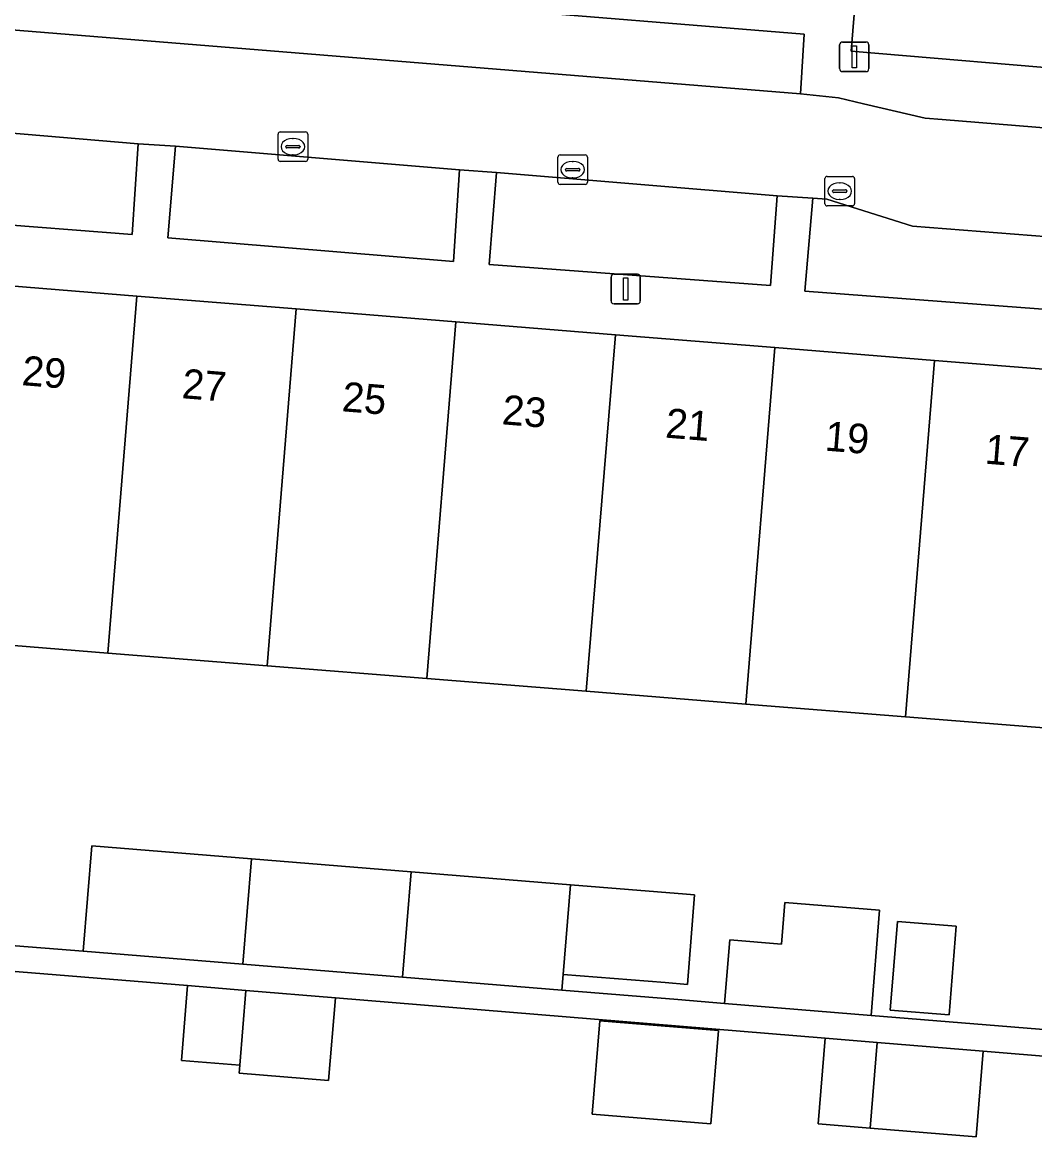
# Model space of a CAD drawing. Extents: x 159960 to 160866, y 382700 to 383354.
# Drawn here: x 160479.49 to 160513.75, y 383167.19 to 383204.88 of the extents above; entities that cross this region are included whole.
import ezdxf

# ---------------------------------------------------------------- set-up
doc = ezdxf.new("R2010")
doc.units = 0
for name, color, linetype in [('IMGEO_Erf', 7, 'Continuous'), ('IMGEO_Groenvoorziening', 7, 'Continuous'), ('IMGEO_Kolk', 7, 'Continuous'), ('IMGEO_Lichtmast', 7, 'Continuous'), ('IMGEO_Pand', 7, 'Continuous'), ('IMGEO_Pand_nummerreeks', 7, 'Continuous'), ('IMGEO_Parkeervlak_open', 7, 'Continuous'), ('IMGEO_Rijbaan_lokaal_open', 7, 'Continuous'), ('IMGEO_Voetpad_open', 7, 'Continuous')]:
    doc.layers.add(name, color=color, linetype=linetype)

msp = doc.modelspace()

# ---------------------------------------------------------------- linework, layer by layer
at = {"layer": 'IMGEO_Erf'}
for points in [[(160514.771, 383180.963), (160509.373, 383181.394), (160503.975, 383181.825), (160498.577, 383182.256), (160493.18, 383182.687), (160487.781, 383183.118), (160482.384, 383183.548), (160476.986, 383183.979)], [(160478.829, 383173.682), (160481.557, 383173.461), (160481.846, 383177.026), (160487.249, 383176.587), (160492.647, 383176.149), (160498.044, 383175.71), (160501.969, 383175.391), (160502.243, 383175.369), (160501.997, 383172.341), (160501.243, 383172.402), (160497.797, 383172.682), (160497.753, 383172.145), (160501.679, 383171.826), (160503.253, 383171.698), (160503.428, 383173.846), (160505.185, 383173.703), (160505.299, 383175.112), (160508.499, 383174.852), (160508.21, 383171.296), (160524.754, 383169.952)], [(160524.92, 383169.01), (160512.003, 383170.088), (160511.766, 383167.191), (160508.184, 383167.482), (160506.422, 383167.625), (160506.658, 383170.524), (160490.086, 383171.892), (160489.858, 383169.094), (160486.828, 383169.341), (160486.85, 383169.607), (160484.879, 383169.767), (160485.085, 383172.3), (160470.903, 383173.457)]]:
    msp.add_lwpolyline(points, dxfattribs=at)
for points in [[(160510.854, 383171.314), (160508.862, 383171.476), (160509.105, 383174.471), (160511.097, 383174.31)], [(160502.787, 383167.622), (160498.778, 383167.948), (160499.036, 383171.112), (160503.045, 383170.785)]]:
    msp.add_lwpolyline(points, close=True, dxfattribs=at)
at = {"layer": 'IMGEO_Groenvoorziening'}
for points in [[(160483.417, 383200.773), (160473.024, 383201.651), (160472.752, 383198.519), (160483.215, 383197.708)], [(160494.284, 383199.896), (160484.68, 383200.693), (160484.415, 383197.594), (160494.079, 383196.79)], [(160505.038, 383199.013), (160495.541, 383199.804), (160495.295, 383196.687), (160504.806, 383195.977)], [(160520.026, 383197.158), (160520.019, 383197.159), (160514.219, 383197.63), (160509.618, 383197.99), (160506.71, 383198.9), (160506.247, 383198.928), (160505.974, 383195.789), (160519.841, 383194.741)]]:
    msp.add_lwpolyline(points, close=True, dxfattribs=at)
at = {"layer": 'IMGEO_Kolk'}
for p, q in [((160488.223, 383201.174), (160489.075, 383201.174)), ((160488.148, 383200.248), (160488.148, 383201.1)), ((160488.636, 383200.954), (160488.661, 383200.954)), ((160489.149, 383201.1), (160489.149, 383200.248)), ((160488.407, 383200.668), (160488.407, 383200.68)), ((160488.845, 383200.631), (160488.447, 383200.631)), ((160488.45, 383200.717), (160488.848, 383200.717)), ((160488.659, 383200.394), (160488.634, 383200.394)), ((160488.891, 383200.68), (160488.891, 383200.668)), ((160497.69, 383200.396), (160498.542, 383200.396)), ((160489.075, 383200.174), (160488.223, 383200.174)), ((160497.615, 383199.47), (160497.615, 383200.322)), ((160498.103, 383200.176), (160498.128, 383200.176)), ((160498.616, 383200.322), (160498.616, 383199.47)), ((160497.874, 383199.89), (160497.874, 383199.902)), ((160498.312, 383199.853), (160497.914, 383199.853)), ((160497.917, 383199.939), (160498.315, 383199.939)), ((160498.126, 383199.616), (160498.101, 383199.616)), ((160498.358, 383199.902), (160498.358, 383199.89)), ((160506.727, 383199.67), (160507.579, 383199.67)), ((160498.542, 383199.396), (160497.69, 383199.396)), ((160506.652, 383198.744), (160506.652, 383199.596)), ((160507.14, 383199.45), (160507.165, 383199.45)), ((160507.653, 383199.596), (160507.653, 383198.744)), ((160506.911, 383199.164), (160506.911, 383199.176)), ((160507.349, 383199.127), (160506.951, 383199.127)), ((160506.954, 383199.213), (160507.352, 383199.213)), ((160507.163, 383198.89), (160507.138, 383198.89)), ((160507.395, 383199.176), (160507.395, 383199.164)), ((160507.579, 383198.67), (160506.727, 383198.67))]:
    msp.add_line(p, q, dxfattribs=at)
for points in [[(160488.223, 383201.174), (160489.075, 383201.174)], [(160488.148, 383200.248), (160488.148, 383201.1)], [(160489.149, 383201.1), (160489.149, 383200.248)], [(160497.69, 383200.396), (160498.542, 383200.396)], [(160489.075, 383200.174), (160488.223, 383200.174)], [(160497.615, 383199.47), (160497.615, 383200.322)], [(160498.616, 383200.322), (160498.616, 383199.47)], [(160506.727, 383199.67), (160507.579, 383199.67)], [(160498.542, 383199.396), (160497.69, 383199.396)], [(160506.652, 383198.744), (160506.652, 383199.596)], [(160507.653, 383199.596), (160507.653, 383198.744)], [(160507.579, 383198.67), (160506.727, 383198.67)]]:
    msp.add_lwpolyline(points, dxfattribs=at)
for centre, radius, start, end in [((160488.225, 383201.098), 0.0765, 91.552, 178.448), ((160488.225, 383201.098), 0.0765, 91.552, 178.448), ((160489.073, 383201.098), 0.0765, 1.552, 88.448), ((160489.073, 383201.098), 0.0765, 1.552, 88.448), ((160488.447, 383200.677), 0.0403, 85.8775, 175.7526), ((160488.444, 383200.667), 0.0366, 178.938, 274.7102), ((160488.848, 383200.674), 0.043, 264.8664, 352.4533), ((160488.852, 383200.679), 0.0386, 1.7309, 96.639), ((160497.692, 383200.32), 0.0765, 91.552, 178.448), ((160497.692, 383200.32), 0.0765, 91.552, 178.448), ((160498.54, 383200.32), 0.0765, 1.552, 88.448), ((160498.54, 383200.32), 0.0765, 1.552, 88.448), ((160488.225, 383200.25), 0.0765, 181.552, 268.448), ((160488.225, 383200.25), 0.0765, 181.552, 268.448), ((160489.073, 383200.25), 0.0765, 271.552, 358.448), ((160489.073, 383200.25), 0.0765, 271.552, 358.448), ((160497.914, 383199.899), 0.0403, 85.8775, 175.7526), ((160497.911, 383199.889), 0.0366, 178.938, 274.7102), ((160498.315, 383199.896), 0.043, 264.8664, 352.4533), ((160498.319, 383199.901), 0.0386, 1.7309, 96.639), ((160506.729, 383199.594), 0.0765, 91.552, 178.448), ((160506.729, 383199.594), 0.0765, 91.552, 178.448), ((160507.577, 383199.594), 0.0765, 1.552, 88.448), ((160507.577, 383199.594), 0.0765, 1.552, 88.448), ((160497.692, 383199.472), 0.0765, 181.552, 268.448), ((160497.692, 383199.472), 0.0765, 181.552, 268.448), ((160498.54, 383199.472), 0.0765, 271.552, 358.448), ((160498.54, 383199.472), 0.0765, 271.552, 358.448), ((160506.951, 383199.173), 0.0403, 85.8775, 175.7526), ((160506.948, 383199.163), 0.0366, 178.938, 274.7102), ((160507.352, 383199.17), 0.043, 264.8664, 352.4533), ((160507.356, 383199.175), 0.0386, 1.7309, 96.639), ((160506.729, 383198.746), 0.0765, 181.552, 268.448), ((160506.729, 383198.746), 0.0765, 181.552, 268.448), ((160507.577, 383198.746), 0.0765, 271.552, 358.448), ((160507.577, 383198.746), 0.0765, 271.552, 358.448)]:
    msp.add_arc(centre, radius, start, end, dxfattribs=at)
for centre, major_axis, ratio, start_param, end_param in [((160488.635, 383200.674), (-0.387, 0.002), 0.722429, 4.712389, 7.853982), ((160488.66, 383200.674), (-0.39, 0.002), 0.717154, 1.570796, 4.712389), ((160498.102, 383199.896), (-0.387, 0.002), 0.722429, 4.712389, 7.853982), ((160498.127, 383199.896), (-0.39, 0.002), 0.717154, 1.570796, 4.712389), ((160507.139, 383199.17), (-0.387, 0.002), 0.722429, 4.712389, 7.853982), ((160507.164, 383199.17), (-0.39, 0.002), 0.717154, 1.570796, 4.712389)]:
    msp.add_ellipse(centre, major_axis=major_axis, ratio=ratio, start_param=start_param, end_param=end_param, dxfattribs=at)
at = {"layer": 'IMGEO_Lichtmast'}
for p, q in [((160507.248, 383204.214), (160508.038, 383204.214)), ((160508.038, 383204.214), (160507.248, 383204.214)), ((160507.148, 383203.314), (160507.148, 383204.114)), ((160507.148, 383204.114), (160507.148, 383203.314)), ((160508.138, 383204.114), (160508.138, 383203.314)), ((160508.138, 383203.314), (160508.138, 383204.114)), ((160508.038, 383203.214), (160507.248, 383203.214)), ((160507.248, 383203.214), (160508.038, 383203.214)), ((160499.414, 383195.46), (160499.414, 383196.26)), ((160499.414, 383196.26), (160499.414, 383195.46)), ((160499.514, 383196.36), (160500.304, 383196.36)), ((160500.304, 383196.36), (160499.514, 383196.36)), ((160500.404, 383196.26), (160500.404, 383195.46)), ((160500.404, 383195.46), (160500.404, 383196.26)), ((160500.304, 383195.36), (160499.514, 383195.36)), ((160499.514, 383195.36), (160500.304, 383195.36))]:
    msp.add_line(p, q, dxfattribs=at)
for points in [[(160507.568, 383204.089), (160507.718, 383204.089), (160507.718, 383203.339), (160507.568, 383203.339), (160507.568, 383204.089)], [(160499.834, 383196.235), (160499.984, 383196.235), (160499.984, 383195.485), (160499.834, 383195.485), (160499.834, 383196.235)]]:
    msp.add_lwpolyline(points, dxfattribs=at)
for centre, start, end in [((160507.248, 383204.114), 90, 180), ((160507.248, 383204.114), 90, 180), ((160508.038, 383204.114), 0, 90), ((160508.038, 383204.114), 360, 90), ((160507.248, 383203.314), 180, 270), ((160507.248, 383203.314), 180, 270), ((160508.038, 383203.314), 270, 0), ((160508.038, 383203.314), 270, 0), ((160499.514, 383196.26), 90, 180), ((160499.514, 383196.26), 90, 180), ((160500.304, 383196.26), 0, 90), ((160500.304, 383196.26), 360, 90), ((160499.514, 383195.46), 180, 270), ((160499.514, 383195.46), 180, 270), ((160500.304, 383195.46), 270, 0), ((160500.304, 383195.46), 270, 0)]:
    msp.add_arc(centre, 0.1, start, end, dxfattribs=at)
at = {"layer": 'IMGEO_Pand'}
for points in [[(160482.384, 383183.548), (160483.368, 383195.62), (160477.971, 383196.054), (160476.986, 383183.979)], [(160482.384, 383183.548), (160487.781, 383183.118), (160488.765, 383195.185), (160483.368, 383195.62)], [(160488.765, 383195.185), (160487.781, 383183.118), (160493.18, 383182.687), (160494.163, 383194.751)], [(160499.56, 383194.316), (160494.163, 383194.751), (160493.18, 383182.687), (160498.577, 383182.256)], [(160499.56, 383194.316), (160498.577, 383182.256), (160503.975, 383181.825), (160504.958, 383193.882)], [(160509.373, 383181.394), (160510.355, 383193.447), (160504.958, 383193.882), (160503.975, 383181.825)], [(160514.771, 383180.963), (160515.754, 383193.013), (160510.355, 383193.447), (160509.373, 383181.394)], [(160486.958, 383173.022), (160487.249, 383176.587), (160481.846, 383177.026), (160481.557, 383173.461)], [(160486.958, 383173.022), (160492.356, 383172.583), (160492.647, 383176.149), (160487.249, 383176.587)], [(160498.044, 383175.71), (160492.647, 383176.149), (160492.356, 383172.583), (160497.753, 383172.145), (160497.797, 383172.682)], [(160501.969, 383175.391), (160498.044, 383175.71), (160497.797, 383172.682), (160501.243, 383172.402), (160501.997, 383172.341), (160502.243, 383175.369)], [(160503.253, 383171.698), (160508.21, 383171.296), (160508.499, 383174.852), (160505.299, 383175.112), (160505.185, 383173.703), (160503.428, 383173.846)], [(160508.862, 383171.476), (160510.854, 383171.314), (160511.097, 383174.31), (160509.105, 383174.471)], [(160487.052, 383172.139), (160485.085, 383172.3), (160484.879, 383169.767), (160486.85, 383169.607)], [(160490.086, 383171.892), (160487.052, 383172.139), (160486.85, 383169.607), (160486.828, 383169.341), (160489.858, 383169.094)], [(160498.778, 383167.948), (160502.787, 383167.622), (160503.045, 383170.785), (160499.036, 383171.112)], [(160508.416, 383170.381), (160506.658, 383170.524), (160506.422, 383167.625), (160508.184, 383167.482)], [(160512.003, 383170.088), (160508.416, 383170.381), (160508.184, 383167.482), (160511.766, 383167.191)]]:
    msp.add_lwpolyline(points, close=True, dxfattribs=at)
at = {"layer": 'IMGEO_Parkeervlak_open'}
msp.add_lwpolyline([(160455.55, 383208.627), (160455.354, 383206.572), (160460.211, 383206.166), (160505.82, 383202.464), (160505.945, 383204.477), (160460.328, 383208.187)], close=True, dxfattribs=at)
at = {"layer": 'IMGEO_Rijbaan_lokaal_open'}
for points in [[(160510.617, 383201.588), (160510.042, 383201.635), (160507.958, 383202.118), (160507.106, 383202.321), (160505.82, 383202.464), (160460.211, 383206.166), (160455.354, 383206.572), (160451.725, 383206.868)], [(160464.123, 383202.305), (160467.667, 383202.088), (160471.84, 383201.732), (160473.024, 383201.651), (160483.417, 383200.773), (160484.68, 383200.693), (160494.284, 383199.896), (160495.541, 383199.804), (160505.038, 383199.013), (160506.247, 383198.928), (160506.71, 383198.9), (160509.618, 383197.99), (160514.219, 383197.63), (160520.019, 383197.159), (160520.026, 383197.158), (160522.898, 383196.936), (160531.143, 383196.315), (160533.684, 383196.123), (160533.906, 383199.692), (160510.617, 383201.588)]]:
    msp.add_lwpolyline(points, dxfattribs=at)
at = {"layer": 'IMGEO_Voetpad_open'}
for points in [[(160543.34, 383252.481), (160513.315, 383254.922), (160463.483, 383258.927), (160463.599, 383260.364), (160464.098, 383266.456), (160464.687, 383273.638), (160462.297, 383273.845), (160457.086, 383210.211), (160507.719, 383206.111), (160507.543, 383203.899), (160532.407, 383201.802)], [(160507.719, 383206.111), (160457.086, 383210.211), (160452.046, 383210.622), (160451.909, 383208.902), (160455.55, 383208.627), (160460.328, 383208.187), (160505.945, 383204.477), (160505.82, 383202.464), (160507.106, 383202.321), (160507.958, 383202.118), (160510.042, 383201.635), (160510.617, 383201.588), (160533.906, 383199.692), (160542.376, 383199.003), (160567.682, 383196.943), (160567.859, 383198.877), (160578.633, 383197.908), (160578.459, 383196.01), (160580.526, 383195.801)], [(160585.127, 383197.45), (160581.011, 383197.801), (160578.819, 383198.623), (160566.841, 383199.647), (160566.784, 383199.039), (160554.232, 383199.98), (160543.672, 383200.881), (160532.407, 383201.802), (160507.543, 383203.899), (160507.719, 383206.111)], [(160522.898, 383196.936), (160520.026, 383197.158), (160519.841, 383194.741), (160505.974, 383195.789), (160506.247, 383198.928), (160505.038, 383199.013), (160504.806, 383195.977), (160495.295, 383196.687), (160495.541, 383199.804), (160494.284, 383199.896), (160494.079, 383196.79), (160484.415, 383197.594), (160484.68, 383200.693), (160483.417, 383200.773), (160483.215, 383197.708), (160472.752, 383198.519), (160473.024, 383201.651), (160471.84, 383201.732), (160471.553, 383198.562), (160455.013, 383199.919), (160455.14, 383201.141), (160453.803, 383200.444)], [(160451.918, 383198.823), (160454.816, 383197.945), (160465.613, 383197.089), (160471.756, 383196.589), (160471.761, 383196.589), (160472.748, 383196.475), (160477.971, 383196.054), (160483.368, 383195.62), (160488.765, 383195.185), (160494.163, 383194.751), (160499.56, 383194.316), (160504.958, 383193.882), (160510.355, 383193.447), (160515.754, 383193.013)], [(160524.754, 383169.952), (160508.21, 383171.296), (160503.253, 383171.698), (160501.679, 383171.826), (160497.753, 383172.145), (160492.356, 383172.583), (160486.958, 383173.022), (160481.557, 383173.461), (160478.829, 383173.682)], [(160470.903, 383173.457), (160485.085, 383172.3), (160487.052, 383172.139), (160490.086, 383171.892), (160506.658, 383170.524), (160508.416, 383170.381), (160512.003, 383170.088), (160524.92, 383169.01)]]:
    msp.add_lwpolyline(points, dxfattribs=at)

# ---------------------------------------------------------------- texts
at = {"layer": 'IMGEO_Pand_nummerreeks'}
for s, p in [('29', (160479.453, 383192.611)), ('27', (160484.869, 383192.17)), ('25', (160490.285, 383191.728)), ('23', (160495.701, 383191.287)), ('21', (160501.23, 383190.837)), ('19', (160506.624, 383190.398)), ('17', (160512.04, 383189.957))]:
    msp.add_text(s, height=1, rotation=355.343, dxfattribs=at).set_placement(p)

doc.saveas('drawing.dxf')
